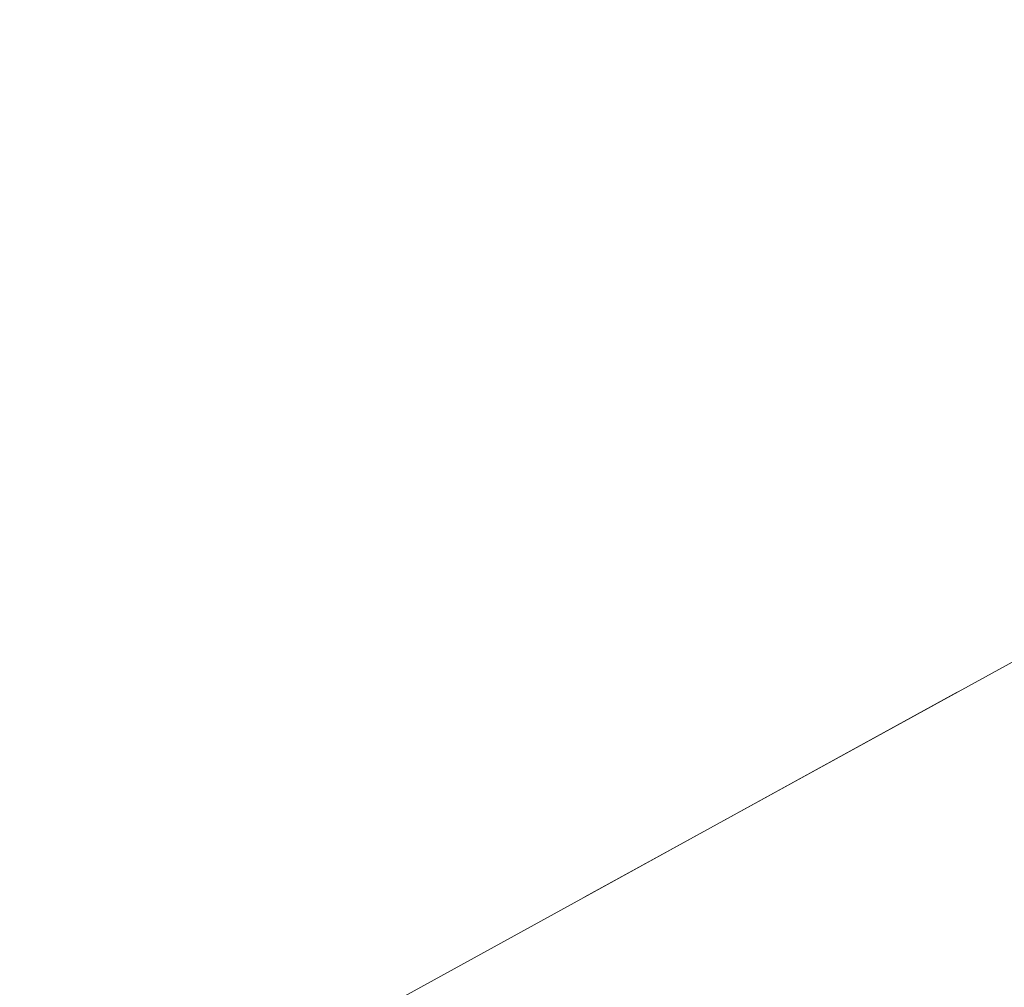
# Model space of a CAD drawing. Header units: metres. Extents: x 8440716 to 8446743, y 5883760 to 5887966.
# Tile 431 of 656: x 8442580.73 to 8442581.92, y 5885866.89 to 5885868.05. Entities that reach past the tile are written whole.
import ezdxf

# ---------------------------------------------------------------- set-up
doc = ezdxf.new("R2010")
doc.units = ezdxf.units.M
doc.header["$MEASUREMENT"] = 0
doc.linetypes.add('1.0_0.5', pattern=[1.5, 1, -0.5])
doc.layers.add('chodnik', color=253, linetype='CONTINUOUS')
doc.layers.add('trawnik', color=253, linetype='CONTINUOUS')

msp = doc.modelspace()

# ---------------------------------------------------------------- linework, layer by layer
at = {"layer": 'chodnik', "color": 253, "linetype": '1.0_0.5', "lineweight": 18, "flags": 128}
msp.add_lwpolyline([(8442227.61, 5885673.02), (8442233.09, 5885675.53), (8442236.85, 5885677.26), (8442248.86, 5885682.85), (8442261.11, 5885688.95), (8442270.34, 5885693.7), (8442276.45, 5885696.95), (8442293.62, 5885706.31), (8442303.45, 5885711.71), (8442327.6, 5885725.01), (8442363.58, 5885744.79), (8442368.09, 5885747.26), (8442372.02, 5885749.46), (8442397.76, 5885763.64), (8442430.07, 5885781.43), (8442463.7, 5885799.91), (8442494.8, 5885816.96), (8442526.92, 5885834.71), (8442562.4, 5885854.15), (8442598.17, 5885873.84), (8442624.8, 5885888.46), (8442657.47, 5885906.45), (8442689.67, 5885924.19), (8442721.98, 5885941.97), (8442754.17, 5885959.73), (8442784.37, 5885976.3), (8442819.26, 5885995.45), (8442851.56, 5886013.23), (8442883.81, 5886030.99), (8442916.35, 5886048.87), (8442948.54, 5886066.59), (8442981.18, 5886084.55), (8443014.82, 5886103.01), (8443046.03, 5886120.16), (8443078.59, 5886138.04), (8443110.9, 5886155.85), (8443143.39, 5886173.76), (8443159.31, 5886182.54), (8443160.3, 5886182.95), (8443161.61, 5886183.38), (8443162.98, 5886183.6), (8443164.51, 5886183.65), (8443166.42, 5886183.54), (8443168.06, 5886183.45), (8443169.47, 5886183.69), (8443170.89, 5886184.19), (8443171.98, 5886184.78), (8443172.73, 5886185.26), (8443170.6, 5886186.43), (8443170.05, 5886186.13), (8443169.27, 5886185.79), (8443168.01, 5886185.54), (8443167.07, 5886185.56), (8443165.25, 5886185.7), (8443164.04, 5886185.74), (8443161.85, 5886185.52), (8443160.12, 5886185.08), (8443158.24, 5886184.31), (8443142.4, 5886175.6), (8443109.88, 5886157.66), (8443077.69, 5886139.94), (8443045.06, 5886121.98), (8443013.59, 5886104.73), (8442980.22, 5886086.4), (8442947.47, 5886068.38), (8442915.51, 5886050.79), (8442882.83, 5886032.85), (8442850.52, 5886015.03), (8442818.06, 5885997.17), (8442783.41, 5885978.14), (8442753.19, 5885961.54), (8442720.93, 5885943.74), (8442688.63, 5885925.96), (8442656.38, 5885908.21), (8442623.77, 5885890.25), (8442597.12, 5885875.63), (8442561.4, 5885855.99), (8442525.99, 5885836.53), (8442493.98, 5885818.86), (8442462.78, 5885801.76), (8442428.98, 5885783.14), (8442396.7, 5885765.42), (8442371.04, 5885751.28), (8442367.47, 5885749.33), (8442367.16, 5885749.31), (8442366.9, 5885749.46), (8442366.56, 5885750.02), (8442366.18, 5885750.8), (8442364.41, 5885749.81), (8442364.38, 5885749.25), (8442364.01, 5885748.06), (8442363.55, 5885747.4), (8442362.78, 5885746.73), (8442326.54, 5885726.81), (8442302.36, 5885713.49), (8442292.58, 5885708.1), (8442275.43, 5885698.75), (8442269.39, 5885695.57), (8442260.19, 5885690.78), (8442247.99, 5885684.71), (8442235.85, 5885679.08), (8442232.06, 5885677.37), (8442227.97, 5885675.56), (8442221.94, 5885672.89), (8442216.5, 5885670.61), (8442206.12, 5885666.35), (8442201.41, 5885664.48), (8442190.06, 5885660.16), (8442169.76, 5885652.89), (8442167.35, 5885652.25), (8442161.2, 5885650.61), (8442161.7, 5885648.68), (8442170.42, 5885650.93), (8442190.78, 5885658.22), (8442202.03, 5885662.53), (8442207.06, 5885664.47), (8442217.19, 5885668.66), (8442223.87, 5885671.41)], close=True, dxfattribs=at)
at = {"layer": 'trawnik', "color": 253, "linetype": '1.0_0.5', "lineweight": 18, "flags": 128}
msp.add_lwpolyline([(8442370.35, 5885752.5), (8442370.53, 5885752.18), (8442371.04, 5885751.28), (8442396.7, 5885765.42), (8442428.98, 5885783.14), (8442462.78, 5885801.76), (8442493.98, 5885818.86), (8442525.99, 5885836.53), (8442561.4, 5885855.99), (8442597.12, 5885875.63), (8442623.77, 5885890.25), (8442656.38, 5885908.21), (8442688.63, 5885925.96), (8442720.93, 5885943.74), (8442753.19, 5885961.54), (8442783.41, 5885978.14), (8442818.06, 5885997.17), (8442850.52, 5886015.03), (8442882.83, 5886032.85), (8442915.51, 5886050.79), (8442947.47, 5886068.38), (8442980.22, 5886086.4), (8443013.59, 5886104.73), (8443045.06, 5886121.98), (8443077.69, 5886139.94), (8443109.88, 5886157.66), (8443142.4, 5886175.6), (8443158.24, 5886184.31), (8443160.12, 5886185.08), (8443161.85, 5886185.52), (8443164.04, 5886185.74), (8443165.25, 5886185.7), (8443167.07, 5886185.56), (8443168.01, 5886185.54), (8443169.27, 5886185.79), (8443170.05, 5886186.13), (8443168.67, 5886186.6), (8443166.56, 5886187.08), (8443164.46, 5886187.3), (8443162.65, 5886187.19), (8443160.95, 5886186.84), (8443159.42, 5886186.37), (8443157.79, 5886185.66), (8443141.66, 5886176.8), (8443109.16, 5886158.89), (8443076.19, 5886140.8), (8443044.34, 5886123.21), (8443012.83, 5886105.93), (8442979.55, 5886087.63), (8442946.79, 5886069.61), (8442914.81, 5886052.04), (8442882.21, 5886034.11), (8442849.91, 5886016.36), (8442817.55, 5885998.55), (8442782.72, 5885979.4), (8442752.48, 5885962.79), (8442720.2, 5885944.99), (8442687.95, 5885927.26), (8442655.67, 5885909.48), (8442623.08, 5885891.53), (8442596.48, 5885876.9), (8442560.79, 5885857.3), (8442525.32, 5885837.78), (8442493.32, 5885820.16), (8442462.26, 5885803.02), (8442428.33, 5885784.43), (8442396.08, 5885766.72)], close=True, dxfattribs=at)

doc.saveas('drawing.dxf')
